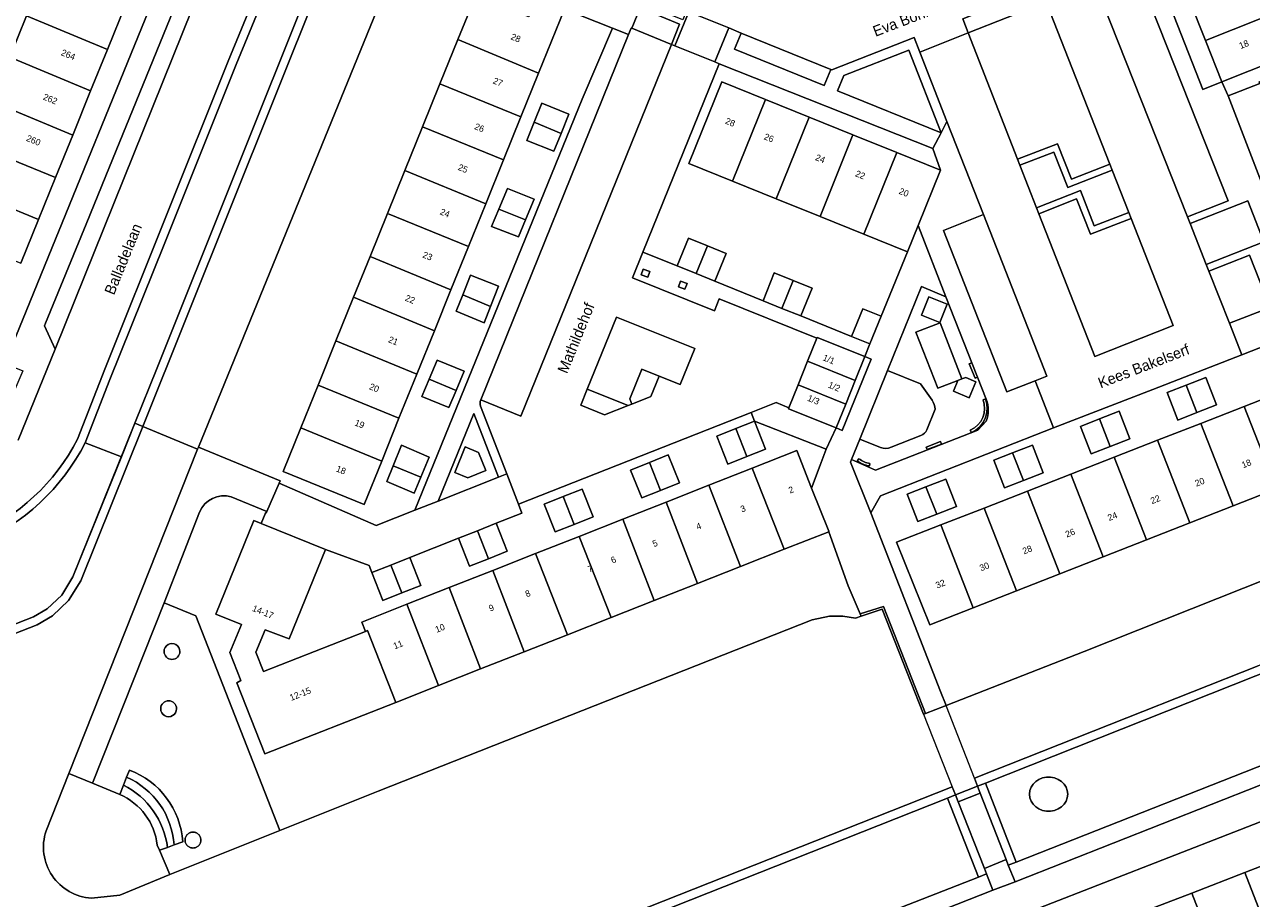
# Model space of a CAD drawing. Header units: metres. Extents: x 151448 to 154749, y 463108 to 465296.
# Tile 417 of 449: x 154410 to 154553, y 464713 to 464814. Entities that reach past the tile are written whole.
import ezdxf
from ezdxf.enums import TextEntityAlignment as Align

# ---------------------------------------------------------------- set-up
doc = ezdxf.new("R2010")
doc.units = ezdxf.units.M
for name, color, linetype, lineweight in [('B-PV-GK-BESCHOEIING-G', 253, 'Continuous', 9), ('B-PV-GR-BEPLANTING_CULTUUR_HEESTERS-GV', 253, 'Continuous', 9), ('B-PV-GR-GROENVOORZIENING-GV', 253, 'Continuous', 9), ('B-PV-GW-TALUD_KRUIN-G', 253, 'Continuous', 9), ('B-PV-IE-TERREINAFSCHEIDING_KUNSTMATIG_HEKWERK-G', 253, 'Continuous', 9), ('B-PV-IE-TERREINAFSCHEIDING_KUNSTMATIG_MUUR-G', 253, 'Continuous', 9), ('B-PV-IE-TERREINAFSCHEIDING_KUNSTMATIG_MUUR-GV', 253, 'Continuous', 9), ('B-PV-KW-KUNSTWERK_DEK-GV', 253, 'Continuous', 9), ('B-PV-OG-BEBOUWING-GV', 1, 'Continuous', 9), ('B-PV-OG-BEBOUWING-T18', 2, 'Continuous', 9), ('B-PV-OG-TERREIN_BEGROEID-GV', 253, 'Continuous', 9), ('B-PV-OG-TERREIN_ERF-GV', 253, 'Continuous', 9), ('B-PV-OG-TERREIN_OEVER-GV', 253, 'Continuous', 9), ('B-PV-OG-TERREIN_ONBEGROEID_ZAND-GV', 253, 'Continuous', 9), ('B-PV-OG-TOPOGRAFIE-T18', 2, 'Continuous', 9), ('B-PV-OG-WATER_SLOOT-GV', 253, 'Continuous', 9), ('B-PV-VH-GESLOTENVERHARDING_ASFALT-GV', 253, 'Continuous', 9), ('B-PV-VH-GESLOTENVERHARDING_KUNSTSTOF-GV', 253, 'Continuous', 9), ('B-PV-VH-OPENVERHARDING_BETONSTRAATSTEEN-GV', 253, 'Continuous', 9), ('B-PV-VH-OPENVERHARDING_TEGEL-GV', 253, 'Continuous', 9)]:
    doc.layers.add(name, color=color, linetype=linetype, lineweight=lineweight)
doc.styles.add('Drong', font='txt', dxfattribs={"height": 1.8})

msp = doc.modelspace()

# ---------------------------------------------------------------- linework, layer by layer
at = {"layer": 'B-PV-GK-BESCHOEIING-G', "flags": 128}
for points in [[(154429.813, 464765.146), (154453.636, 464823.549)], [(154329.672, 464719.007), (154380.801, 464739.127), (154382.385, 464740.079), (154384.883, 464739.581), (154389.381, 464738.284), (154391.566, 464738.199), (154393.997, 464738.882), (154410.605, 464745.363), (154412.199, 464746.299), (154413.899, 464747.898), (154415.195, 464750.03), (154425.024, 464774.421), (154442.976, 464819.313)], [(154604.906, 464769.95), (154601.498, 464768.558), (154533.057, 464741.354), (154516.961, 464735.04)], [(154414.709, 464727.098), (154429.71, 464764.918)], [(154520.628, 464725.629), (154608.375, 464760.44)], [(154514.347, 464734.015), (154509.521, 464746.287), (154507.064, 464745.444)], [(154507.064, 464745.444), (154506.394, 464745.214), (154504.934, 464745.453), (154503.386, 464745.453), (154501.36, 464745.036), (154450.784, 464725.05), (154440.85, 464721.084)], [(154412.054, 464720.42), (154414.709, 464727.098)], [(154430.828, 464690.141), (154449.265, 464697.349), (154518.059, 464724.611)], [(154440.85, 464721.084), (154426.466, 464715.34)], [(154426.466, 464715.34), (154420.641, 464712.927), (154417.335, 464712.57)]]:
    msp.add_lwpolyline(points, dxfattribs=at)
at = {"layer": 'B-PV-GK-BESCHOEIING-G'}
msp.add_lwpolyline([(154412.054, 464720.42, 0.4900621), (154417.335, 464712.57)], format="xyb", dxfattribs=at)
at = {"layer": 'B-PV-GR-BEPLANTING_CULTUUR_HEESTERS-GV', "flags": 128}
for points in [[(154480.319, 464814.003), (154484.953, 464812.123), (154485.905, 464814.493), (154481.303, 464816.369)], [(154493.098, 464813.449), (154492.305, 464811.561), (154502.746, 464807.325), (154503.528, 464809.21)], [(154516.388, 464801.823), (154512.625, 464811.44), (154505.051, 464808.499), (154504.319, 464806.693)], [(154536.325, 464797.466), (154531.172, 464795.455), (154529.539, 464799.571), (154525.562, 464798.039), (154527.503, 464793.08), (154532.633, 464795.079), (154534.224, 464790.955), (154538.262, 464792.519)], [(154545.424, 464791.221), (154547.302, 464786.461), (154554.022, 464789.121), (154552.14, 464793.878)], [(154505.268, 464770.19), (154504.15, 464767.406), (154504.862, 464767.121), (154508.226, 464775.438), (154507.492, 464775.732), (154506.375, 464772.948)], [(154483.541, 464773.447), (154481.52, 464774.274), (154480.09, 464770.786), (154480.34, 464770.177), (154482.565, 464771.055)], [(154475.141, 464771.931), (154474.38, 464770.061), (154477.143, 464768.915), (154479.9, 464770.003)], [(154520.628, 464725.629), (154520.941, 464724.824), (154523.964, 464717.066), (154524.225, 464716.423), (154525.146, 464716.786), (154521.557, 464725.998)], [(154521.691, 464715.398), (154521.436, 464716.054), (154518.372, 464723.817), (154518.059, 464724.611), (154517.129, 464724.243), (154520.763, 464715.035)]]:
    msp.add_lwpolyline(points, close=True, dxfattribs=at)
at = {"layer": 'B-PV-GR-GROENVOORZIENING-GV', "flags": 128}
for points in [[(154481.678, 464785.921), (154481.433, 464785.265), (154482.196, 464784.979), (154482.442, 464785.635)], [(154486.017, 464784.524), (154485.771, 464783.868), (154486.535, 464783.582), (154486.78, 464784.238)], [(154516.252, 464779.703), (154517.091, 464781.84), (154514.958, 464782.677), (154514.118, 464780.541)], [(154518.338, 464772.95), (154517.819, 464771.672), (154519.668, 464770.922), (154520.43, 464772.796), (154519.256, 464773.272), (154518.813, 464773.117)], [(154463.304, 464762.423), (154462.472, 464764.545), (154460.916, 464765.189), (154459.707, 464762.188), (154461.236, 464761.582)]]:
    msp.add_lwpolyline(points, close=True, dxfattribs=at)
at = {"layer": 'B-PV-GW-TALUD_KRUIN-G', "flags": 128}
msp.add_lwpolyline([(154518.372, 464723.817), (154520.941, 464724.824)], dxfattribs=at)
at = {"layer": 'B-PV-IE-TERREINAFSCHEIDING_KUNSTMATIG_HEKWERK-G', "flags": 128}
for points in [[(154510.154, 464774.107), (154514.104, 464783.881)], [(154514.104, 464783.881), (154516.958, 464782.696)], [(154516.958, 464782.696), (154521.644, 464770.751)], [(154506.917, 464766.097), (154510.154, 464774.107)], [(154521.63, 464768.178), (154520.67, 464767.16)], [(154505.957, 464763.722), (154506.917, 464766.097)], [(154520.67, 464767.16), (154508.723, 464762.469)], [(154508.723, 464762.469), (154505.957, 464763.722)]]:
    msp.add_lwpolyline(points, dxfattribs=at)
at = {"layer": 'B-PV-IE-TERREINAFSCHEIDING_KUNSTMATIG_HEKWERK-G'}
msp.add_lwpolyline([(154521.63, 464768.178, 0.1896626), (154521.644, 464770.751)], format="xyb", dxfattribs=at)
at = {"layer": 'B-PV-IE-TERREINAFSCHEIDING_KUNSTMATIG_MUUR-G', "flags": 128}
msp.add_lwpolyline([(154429.71, 464764.918), (154429.813, 464765.146)], dxfattribs=at)
at = {"layer": 'B-PV-IE-TERREINAFSCHEIDING_KUNSTMATIG_MUUR-GV', "flags": 128}
for points in [[(154519.955, 464774.978), (154519.676, 464774.867), (154520.341, 464773.196), (154520.62, 464773.307)], [(154516.425, 464765.525), (154516.316, 464765.805), (154514.646, 464765.154), (154514.754, 464764.874)], [(154514.347, 464734.015), (154514.57, 464734.103), (154509.67, 464746.585), (154506.949, 464745.719), (154507.064, 464745.444), (154509.521, 464746.287)]]:
    msp.add_lwpolyline(points, close=True, dxfattribs=at)
at = {"layer": 'B-PV-IE-TERREINAFSCHEIDING_KUNSTMATIG_MUUR-GV'}
for points in [[(154521.277, 464770.687, -0.402455), (154519.793, 464767.144)], [(154519.913, 464766.868, 0.4023018), (154521.557, 464770.795)], [(154506.615, 464763.568, 0.1262037), (154508.038, 464762.966)], [(154508.083, 464763.263, -0.1258245), (154506.797, 464763.807)]]:
    msp.add_lwpolyline(points, format="xyb", dxfattribs=at)
at = {"layer": 'B-PV-IE-TERREINAFSCHEIDING_KUNSTMATIG_MUUR-GV', "flags": 128}
for points in [[(154521.557, 464770.795), (154521.277, 464770.687)], [(154519.793, 464767.144), (154519.913, 464766.868)], [(154506.797, 464763.807), (154506.615, 464763.568)], [(154508.038, 464762.966), (154508.083, 464763.263)]]:
    msp.add_lwpolyline(points, dxfattribs=at)
at = {"layer": 'B-PV-KW-KUNSTWERK_DEK-GV', "flags": 128}
msp.add_lwpolyline([(154514.347, 464734.015), (154517.691, 464725.541), (154518.059, 464724.611), (154518.372, 464723.817), (154520.941, 464724.824), (154520.628, 464725.629), (154520.265, 464726.56), (154517, 464734.94), (154516.961, 464735.04), (154514.57, 464734.103)], close=True, dxfattribs=at)
at = {"layer": 'B-PV-OG-BEBOUWING-GV', "flags": 128}
for points in [[(154409.792, 464815.436), (154419.209, 464811.529), (154421.354, 464816.821), (154411.924, 464820.687)], [(154554.804, 464821.137), (154545.301, 464817.381), (154547.2, 464812.578), (154556.703, 464816.334)], [(154469.25, 464817.53), (154468.35, 464815.33), (154462.14, 464817.84), (154460.055, 464812.686), (154469.466, 464808.776), (154472.48, 464816.23)], [(154556.703, 464816.334), (154547.2, 464812.578), (154549.101, 464807.77), (154558.603, 464811.526)], [(154407.84, 464810.629), (154417.253, 464806.707), (154419.209, 464811.529), (154409.792, 464815.436)], [(154460.055, 464812.686), (154457.972, 464807.539), (154467.402, 464803.672), (154469.466, 464808.776)], [(154417.253, 464806.707), (154407.84, 464810.629), (154405.742, 464805.464), (154415.163, 464801.552)], [(154465.374, 464798.656), (154467.402, 464803.672), (154457.972, 464807.539), (154455.937, 464802.507)], [(154492.078, 464796.187), (154495.916, 464805.706), (154490.817, 464807.767), (154486.978, 464798.246)], [(154415.163, 464801.552), (154405.742, 464805.464), (154403.713, 464800.468), (154413.155, 464796.599)], [(154472.087, 464801.751), (154472.977, 464803.972), (154469.836, 464805.279), (154468.948, 464803.038)], [(154495.916, 464805.706), (154492.078, 464796.187), (154497.179, 464794.129), (154501.016, 464803.645)], [(154502.279, 464792.07), (154506.115, 464801.584), (154501.016, 464803.645), (154497.179, 464794.129)], [(154455.937, 464802.507), (154453.879, 464797.422), (154463.309, 464793.548), (154465.374, 464798.656)], [(154472.087, 464801.751), (154468.948, 464803.038), (154468.112, 464800.929), (154471.253, 464799.672)], [(154411.17, 464791.703), (154413.155, 464796.599), (154403.713, 464800.468), (154401.727, 464795.579)], [(154506.115, 464801.584), (154502.279, 464792.07), (154507.379, 464790.011), (154511.214, 464799.522)], [(154507.379, 464790.011), (154512.476, 464787.954), (154513.701, 464790.999), (154516.302, 464797.466), (154511.214, 464799.522)], [(154463.309, 464793.548), (154453.879, 464797.422), (154451.856, 464792.421), (154461.291, 464788.558)], [(154411.17, 464791.703), (154401.727, 464795.579), (154399.67, 464790.515), (154409.106, 464786.614)], [(154464.826, 464792.925), (154467.928, 464791.65), (154468.934, 464794.071), (154465.83, 464795.328)], [(154459.246, 464783.498), (154461.291, 464788.558), (154451.856, 464792.421), (154449.823, 464787.395)], [(154467.928, 464791.65), (154464.826, 464792.925), (154463.982, 464790.903), (154467.111, 464789.683)], [(154485.636, 464786.287), (154487.83, 464785.395), (154489.148, 464788.638), (154486.954, 464789.53)], [(154487.83, 464785.395), (154490.024, 464784.504), (154491.342, 464787.746), (154489.148, 464788.638)], [(154449.823, 464787.395), (154447.898, 464782.637), (154457.32, 464778.735), (154459.246, 464783.498)], [(154460.622, 464782.927), (154463.872, 464781.579), (154464.805, 464783.933), (154461.521, 464785.211)], [(154495.633, 464782.237), (154497.835, 464781.347), (154499.146, 464784.593), (154496.944, 464785.482)], [(154500.038, 464780.458), (154501.348, 464783.703), (154499.146, 464784.593), (154497.835, 464781.347)], [(154457.32, 464778.735), (154447.898, 464782.637), (154445.843, 464777.556), (154455.273, 464773.672)], [(154463.872, 464781.579), (154460.622, 464782.927), (154459.865, 464781.002), (154463.106, 464779.645)], [(154508.09, 464777.213), (154509.386, 464780.433), (154507.247, 464781.294), (154505.951, 464778.074)], [(154453.194, 464768.53), (154455.273, 464773.672), (154445.843, 464777.556), (154443.757, 464772.399)], [(154501.894, 464777.862), (154500.817, 464775.179), (154506.375, 464772.948), (154507.492, 464775.732), (154501.935, 464777.963)], [(154456.707, 464773.082), (154459.858, 464771.784), (154460.8, 464774.007), (154457.633, 464775.301)], [(154506.375, 464772.948), (154500.817, 464775.179), (154499.71, 464772.421), (154505.268, 464770.19)], [(154544.939, 464772.397), (154546.193, 464769.189), (154548.492, 464770.087), (154547.238, 464773.295)], [(154551.735, 464769.914), (154555.484, 464760.32), (154560.534, 464762.305), (154556.787, 464771.889), (154556.299, 464773.139), (154554.095, 464772.278), (154554.584, 464771.027)], [(154453.194, 464768.53), (154443.757, 464772.399), (154441.737, 464767.406), (154451.178, 464763.544)], [(154456.707, 464773.082), (154455.86, 464771.051), (154459.014, 464769.794), (154459.858, 464771.784)], [(154504.15, 464767.406), (154505.268, 464770.19), (154499.71, 464772.421), (154498.642, 464769.759), (154498.593, 464769.637)], [(154544.939, 464772.397), (154542.736, 464771.536), (154543.989, 464768.328), (154546.193, 464769.189)], [(154534.833, 464768.446), (154536.087, 464765.239), (154538.387, 464766.137), (154537.133, 464769.345)], [(154555.484, 464760.32), (154551.735, 464769.914), (154546.682, 464767.938), (154550.435, 464758.336)], [(154451.178, 464763.544), (154441.737, 464767.406), (154439.68, 464762.32), (154449.136, 464758.494)], [(154494.649, 464768.19), (154492.451, 464767.32), (154493.739, 464764.066), (154495.937, 464764.936)], [(154534.833, 464768.446), (154532.63, 464767.586), (154533.883, 464764.378), (154536.087, 464765.239)], [(154541.629, 464765.963), (154545.386, 464756.352), (154550.435, 464758.336), (154546.682, 464767.938)], [(154493.739, 464764.066), (154492.451, 464767.32), (154490.253, 464766.451), (154491.541, 464763.196)], [(154452.516, 464762.997), (154455.758, 464761.671), (154456.72, 464764.006), (154453.479, 464765.4)], [(154501.294, 464760.399), (154499.57, 464764.76), (154494.369, 464762.709), (154498.112, 464753.251), (154503.31, 464755.3), (154503.288, 464755.356)], [(154525.981, 464761.288), (154528.281, 464762.187), (154527.027, 464765.394), (154524.727, 464764.496)], [(154545.386, 464756.352), (154541.629, 464765.963), (154536.576, 464763.988), (154540.336, 464754.368)], [(154482.388, 464763.374), (154480.199, 464762.496), (154481.502, 464759.247), (154483.692, 464760.126)], [(154484.578, 464764.253), (154482.388, 464763.374), (154483.692, 464760.126), (154485.881, 464761.004)], [(154524.727, 464764.496), (154522.524, 464763.635), (154523.778, 464760.427), (154525.981, 464761.288)], [(154535.287, 464752.384), (154540.336, 464754.368), (154536.576, 464763.988), (154531.523, 464762.013)], [(154455.758, 464761.671), (154452.516, 464762.997), (154451.78, 464761.162), (154454.984, 464759.793)], [(154493.013, 464751.242), (154498.112, 464753.251), (154494.369, 464762.709), (154489.327, 464760.722)], [(154530.238, 464750.399), (154535.287, 464752.384), (154531.523, 464762.013), (154526.47, 464760.038)], [(154473.62, 464756.149), (154475.83, 464757.026), (154474.539, 464760.279), (154472.329, 464759.402)], [(154484.335, 464758.754), (154487.998, 464749.265), (154493.013, 464751.242), (154489.327, 464760.722)], [(154515.875, 464757.338), (154514.621, 464760.546), (154512.418, 464759.685), (154513.672, 464756.477)], [(154515.875, 464757.338), (154518.175, 464758.236), (154516.921, 464761.444), (154514.621, 464760.546)], [(154473.62, 464756.149), (154472.329, 464759.402), (154470.119, 464758.525), (154471.41, 464755.272)], [(154525.188, 464748.415), (154530.238, 464750.399), (154526.47, 464760.038), (154521.417, 464758.063)], [(154479.27, 464756.757), (154482.958, 464747.279), (154487.998, 464749.265), (154484.335, 464758.754)], [(154516.364, 464756.088), (154520.139, 464746.431), (154525.188, 464748.415), (154521.417, 464758.063)], [(154449.283, 464743.678), (154437.396, 464738.993), (154436.5, 464741.26), (154437.6, 464743.88), (154440.381, 464742.8), (154444.62, 464753.22), (154437.134, 464756.25), (154436.27, 464756.6), (154431.851, 464745.69), (154434.82, 464744.49), (154433.46, 464741.22), (154434.765, 464737.955), (154434.29, 464737.7), (154437.571, 464729.39), (154452.837, 464735.407), (154449.533, 464743.777)], [(154464.53, 464756.281), (154462.33, 464755.409), (154463.619, 464752.155), (154465.819, 464753.027)], [(154482.958, 464747.279), (154479.27, 464756.757), (154474.209, 464754.762), (154477.932, 464745.298)], [(154520.139, 464746.431), (154516.364, 464756.088), (154511.195, 464754.067), (154515.073, 464744.44)], [(154462.33, 464755.409), (154460.13, 464754.538), (154461.418, 464751.284), (154463.619, 464752.155)], [(154477.932, 464745.298), (154474.209, 464754.762), (154469.101, 464752.748), (154472.839, 464743.29)], [(154454.443, 464752.288), (154452.243, 464751.416), (154453.532, 464748.162), (154455.732, 464749.034)], [(154472.839, 464743.29), (154469.101, 464752.748), (154464.125, 464750.786), (154467.789, 464741.3)], [(154450.043, 464750.545), (154451.331, 464747.291), (154453.532, 464748.162), (154452.243, 464751.416)], [(154459.047, 464748.784), (154462.711, 464739.298), (154467.789, 464741.3), (154464.125, 464750.786)], [(154457.812, 464737.368), (154462.711, 464739.298), (154459.047, 464748.784), (154454.108, 464746.837)], [(154457.812, 464737.368), (154454.108, 464746.837), (154448.855, 464744.766), (154449.283, 464743.678), (154449.533, 464743.777), (154452.837, 464735.407)], [(154561.107, 464709.954), (154557.997, 464717.967), (154551.791, 464715.569), (154554.912, 464707.561)], [(154545.599, 464713.177), (154548.723, 464705.17), (154554.912, 464707.561), (154551.791, 464715.569)], [(154548.723, 464705.17), (154545.599, 464713.177), (154539.717, 464710.904), (154542.815, 464702.887)]]:
    msp.add_lwpolyline(points, close=True, dxfattribs=at)
at = {"layer": 'B-PV-OG-TERREIN_BEGROEID-GV', "flags": 128}
for points in [[(154416.627, 464765.67), (154419.501, 464773.035), (154425.836, 464788.8), (154434.221, 464809.79), (154438.871, 464821.134), (154437.957, 464821.539), (154437.669, 464820.836), (154433.294, 464810.165), (154418.9, 464774.246), (154415.714, 464766.082)], [(154427.998, 464719.152), (154426.991, 464718.784), (154426.21, 464718.498), (154425.277, 464718.157), (154426.466, 464715.34), (154439.315, 464720.471), (154429.514, 464745.499), (154425.831, 464747.014), (154417.468, 464725.965), (154420.641, 464724.662), (154421.081, 464725.766), (154421.448, 464726.687), (154421.777, 464727.511)], [(154521.691, 464715.398), (154520.763, 464715.035), (154482.923, 464700.238), (154430.273, 464679.3), (154408.608, 464700.119), (154392.04, 464716.133), (154391.888, 464716.074)], [(154382.665, 464715.31), (154366.164, 464708.727), (154332.347, 464695.337), (154333.519, 464692.405), (154339.571, 464694.817), (154391.898, 464715.667), (154398.302, 464709.591), (154429.905, 464679.153), (154431.454, 464677.661), (154445.213, 464683.079), (154500.139, 464704.706), (154522.419, 464713.523), (154521.691, 464715.398)]]:
    msp.add_lwpolyline(points, dxfattribs=at)
at = {"layer": 'B-PV-OG-TERREIN_BEGROEID-GV'}
for points in [[(154415.714, 464766.082, -0.1732428), (154403.605, 464754.796)], [(154404.001, 464753.878, 0.1738049), (154416.627, 464765.67)], [(154425.81, 464741.341, -1.0010823), (154427.658, 464741.341)], [(154427.658, 464741.341, 1.0010823), (154425.81, 464741.341)], [(154427.658, 464741.341, -1), (154425.81, 464741.341)], [(154425.81, 464741.341, 1), (154427.658, 464741.341)], [(154425.419, 464734.661, -0.9994593), (154427.268, 464734.661)], [(154427.268, 464734.661, 0.9994593), (154425.419, 464734.661)], [(154427.268, 464734.661, -1.000541), (154425.419, 464734.661)], [(154425.419, 464734.661, 1.000541), (154427.268, 464734.661)], [(154421.777, 464727.511, -0.2917715), (154427.998, 464719.152)]]:
    msp.add_lwpolyline(points, format="xyb", dxfattribs=at)
at = {"layer": 'B-PV-OG-TERREIN_BEGROEID-GV', "flags": 128}
for points in [[(154524.225, 464716.423), (154525.007, 464714.496), (154570.701, 464732.526), (154602.532, 464744.981), (154616.65, 464750.6), (154622.73, 464753.07), (154621.89, 464755.172), (154559.829, 464730.471), (154525.146, 464716.786)], [(154429.777, 464718.639), (154429.713, 464718.59), (154429.645, 464718.547), (154429.573, 464718.51), (154429.499, 464718.479), (154429.422, 464718.454), (154429.343, 464718.437), (154429.264, 464718.427), (154429.183, 464718.423), (154429.102, 464718.427), (154429.023, 464718.437), (154428.944, 464718.454), (154428.867, 464718.479), (154428.793, 464718.51), (154428.721, 464718.547), (154428.653, 464718.59), (154428.589, 464718.639), (154428.53, 464718.694), (154428.475, 464718.753), (154428.426, 464718.817), (154428.383, 464718.885), (154428.346, 464718.957), (154428.315, 464719.031), (154428.29, 464719.108), (154428.263, 464719.428), (154428.273, 464719.507), (154428.29, 464719.586), (154428.315, 464719.663), (154428.346, 464719.737), (154428.383, 464719.809), (154428.426, 464719.877), (154428.475, 464719.941), (154428.53, 464720), (154428.589, 464720.055), (154428.653, 464720.104), (154428.721, 464720.147), (154428.793, 464720.184), (154428.867, 464720.215), (154428.944, 464720.24), (154429.023, 464720.257), (154429.102, 464720.267), (154429.183, 464720.271), (154429.264, 464720.267), (154429.343, 464720.257), (154429.422, 464720.24), (154429.499, 464720.215), (154429.573, 464720.184), (154429.645, 464720.147), (154429.713, 464720.104), (154429.777, 464720.055), (154429.836, 464720), (154429.891, 464719.941), (154429.94, 464719.877), (154429.983, 464719.809), (154430.02, 464719.737), (154430.051, 464719.663), (154430.076, 464719.586), (154430.093, 464719.507), (154430.103, 464719.428), (154430.107, 464719.347), (154430.103, 464719.266), (154430.093, 464719.187), (154430.076, 464719.108), (154430.051, 464719.031), (154430.02, 464718.957), (154429.983, 464718.885), (154429.94, 464718.817), (154429.891, 464718.753), (154429.836, 464718.694)], [(154429.777, 464720.055), (154429.713, 464720.104), (154429.645, 464720.147), (154429.573, 464720.184), (154429.499, 464720.215), (154429.422, 464720.24), (154429.343, 464720.257), (154429.264, 464720.267), (154429.183, 464720.271), (154429.102, 464720.267), (154429.023, 464720.257), (154428.944, 464720.24), (154428.867, 464720.215), (154428.793, 464720.184), (154428.721, 464720.147), (154428.653, 464720.104), (154428.589, 464720.055), (154428.53, 464720), (154428.475, 464719.941), (154428.426, 464719.877), (154428.383, 464719.809), (154428.346, 464719.737), (154428.315, 464719.663), (154428.29, 464719.586), (154428.273, 464719.507), (154428.263, 464719.428), (154428.29, 464719.108), (154428.315, 464719.031), (154428.346, 464718.957), (154428.383, 464718.885), (154428.426, 464718.817), (154428.475, 464718.753), (154428.53, 464718.694), (154428.589, 464718.639), (154428.653, 464718.59), (154428.721, 464718.547), (154428.793, 464718.51), (154428.867, 464718.479), (154428.944, 464718.454), (154429.023, 464718.437), (154429.102, 464718.427), (154429.183, 464718.423), (154429.264, 464718.427), (154429.343, 464718.437), (154429.422, 464718.454), (154429.499, 464718.479), (154429.573, 464718.51), (154429.645, 464718.547), (154429.713, 464718.59), (154429.777, 464718.639), (154429.836, 464718.694), (154429.891, 464718.753), (154429.94, 464718.817), (154429.983, 464718.885), (154430.02, 464718.957), (154430.051, 464719.031), (154430.076, 464719.108), (154430.093, 464719.187), (154430.103, 464719.266), (154430.107, 464719.347), (154430.103, 464719.428), (154430.093, 464719.507), (154430.076, 464719.586), (154430.051, 464719.663), (154430.02, 464719.737), (154429.983, 464719.809), (154429.94, 464719.877), (154429.891, 464719.941), (154429.836, 464720)]]:
    msp.add_lwpolyline(points, close=True, dxfattribs=at)
at = {"layer": 'B-PV-OG-TERREIN_ERF-GV', "flags": 128}
for points in [[(154535.809, 464841.397), (154533.91, 464846.2), (154531.838, 464845.267), (154540.997, 464821.936), (154546.914, 464806.864), (154549.101, 464807.77), (154547.2, 464812.578), (154545.301, 464817.381), (154543.403, 464822.184), (154541.504, 464826.987), (154539.606, 464831.79), (154537.707, 464836.594)], [(154495.916, 464805.706), (154501.016, 464803.645), (154506.115, 464801.584), (154511.214, 464799.522), (154516.302, 464797.466), (154515.421, 464799.974), (154490.517, 464809.866), (154481.631, 464787.914), (154485.636, 464786.287), (154486.954, 464789.53), (154489.148, 464788.638), (154491.342, 464787.746), (154490.024, 464784.504), (154495.633, 464782.237), (154496.944, 464785.482), (154499.146, 464784.593), (154501.348, 464783.703), (154500.038, 464780.458), (154505.951, 464778.074), (154507.247, 464781.294), (154509.386, 464780.433), (154512.476, 464787.954), (154507.379, 464790.011), (154502.279, 464792.07), (154497.179, 464794.129), (154492.078, 464796.187), (154486.978, 464798.246), (154490.817, 464807.767)], [(154468.948, 464803.038), (154469.836, 464805.279), (154472.977, 464803.972), (154472.087, 464801.751), (154471.253, 464799.672), (154468.112, 464800.929)], [(154464.826, 464792.925), (154465.83, 464795.328), (154468.934, 464794.071), (154467.928, 464791.65), (154467.111, 464789.683), (154463.982, 464790.903)], [(154463.872, 464781.579), (154463.106, 464779.645), (154459.865, 464781.002), (154460.622, 464782.927), (154461.521, 464785.211), (154464.805, 464783.933)], [(154456.707, 464773.082), (154457.633, 464775.301), (154460.8, 464774.007), (154459.858, 464771.784), (154459.014, 464769.794), (154455.86, 464771.051)], [(154546.193, 464769.189), (154543.989, 464768.328), (154542.736, 464771.536), (154544.939, 464772.397), (154547.238, 464773.295), (154548.492, 464770.087)], [(154436.5, 464741.26), (154437.396, 464738.993), (154449.283, 464743.678), (154448.855, 464744.766), (154454.108, 464746.837), (154459.047, 464748.784), (154464.125, 464750.786), (154469.101, 464752.748), (154474.209, 464754.762), (154479.27, 464756.757), (154484.335, 464758.754), (154489.327, 464760.722), (154494.369, 464762.709), (154499.57, 464764.76), (154501.294, 464760.399), (154502.293, 464763.062), (154502.989, 464764.925), (154494.649, 464768.19), (154494.256, 464769.184), (154467.113, 464758.524), (154467.522, 464757.466), (154464.53, 464756.281), (154465.819, 464753.027), (154463.619, 464752.155), (154461.418, 464751.284), (154460.13, 464754.538), (154454.443, 464752.288), (154455.732, 464749.034), (154453.532, 464748.162), (154451.331, 464747.291), (154450.043, 464750.545), (154449.723, 464751.355), (154444.62, 464753.22), (154440.381, 464742.8), (154437.6, 464743.88)], [(154536.087, 464765.239), (154533.883, 464764.378), (154532.63, 464767.586), (154534.833, 464768.446), (154537.133, 464769.345), (154538.387, 464766.137)], [(154494.649, 464768.19), (154495.937, 464764.936), (154493.739, 464764.066), (154491.541, 464763.196), (154490.253, 464766.451), (154492.451, 464767.32)], [(154452.516, 464762.997), (154453.479, 464765.4), (154456.72, 464764.006), (154455.758, 464761.671), (154454.984, 464759.793), (154451.78, 464761.162)], [(154524.727, 464764.496), (154527.027, 464765.394), (154528.281, 464762.187), (154525.981, 464761.288), (154523.778, 464760.427), (154522.524, 464763.635)], [(154483.692, 464760.126), (154481.502, 464759.247), (154480.199, 464762.496), (154482.388, 464763.374), (154484.578, 464764.253), (154485.881, 464761.004)], [(154474.539, 464760.279), (154475.83, 464757.026), (154473.62, 464756.149), (154471.41, 464755.272), (154470.119, 464758.525), (154472.329, 464759.402)], [(154514.621, 464760.546), (154516.921, 464761.444), (154518.175, 464758.236), (154515.875, 464757.338), (154513.672, 464756.477), (154512.418, 464759.685)], [(154527.781, 464711.405), (154536.008, 464690.424), (154581.473, 464708.223), (154573.233, 464729.13)], [(154566.879, 464712.184), (154561.107, 464709.954), (154554.912, 464707.561), (154548.723, 464705.17), (154542.815, 464702.887), (154536.391, 464700.405), (154533.294, 464708.423), (154539.717, 464710.904), (154545.599, 464713.177), (154551.791, 464715.569), (154557.997, 464717.967), (154563.767, 464720.196), (154570.191, 464722.678), (154573.289, 464714.661)]]:
    msp.add_lwpolyline(points, close=True, dxfattribs=at)
for points in [[(154407.257, 464774.901), (154428.659, 464827.511), (154408.447, 464835.699)], [(154407.84, 464810.629), (154409.792, 464815.436), (154411.924, 464820.687), (154413.986, 464825.764), (154416.107, 464830.985), (154423.172, 464828.115), (154425.541, 464827.146), (154423.398, 464821.861), (154421.354, 464816.821), (154419.209, 464811.529), (154417.253, 464806.707), (154415.163, 464801.552), (154413.155, 464796.599), (154411.17, 464791.703), (154409.106, 464786.614)], [(154453.636, 464823.549), (154429.813, 464765.146), (154439.358, 464761.245), (154439.221, 464760.948), (154450.55, 464756.025), (154455.055, 464757.799), (154474.564, 464805.741), (154478.074, 464814.031), (154472.48, 464816.23), (154469.466, 464808.776), (154467.402, 464803.672), (154465.374, 464798.656), (154463.309, 464793.548), (154461.291, 464788.558), (154459.246, 464783.498), (154457.32, 464778.735), (154455.273, 464773.672), (154453.194, 464768.53), (154451.178, 464763.544), (154449.136, 464758.494), (154439.68, 464762.32), (154441.737, 464767.406), (154443.757, 464772.399), (154445.843, 464777.556), (154447.898, 464782.637), (154449.823, 464787.395), (154451.856, 464792.421), (154453.879, 464797.422), (154455.937, 464802.507), (154457.972, 464807.539), (154460.055, 464812.686), (154462.14, 464817.84)], [(154553.524, 464807.574), (154549.865, 464806.113), (154554.111, 464795.029)], [(154560.452, 464779.454), (154551.45, 464775.917), (154541.07, 464771.895), (154529.497, 464767.409), (154509.316, 464759.499), (154508.212, 464757.512), (154516.328, 464736.666), (154516.961, 464735.04), (154533.057, 464741.354), (154601.498, 464768.558)], [(154555.484, 464760.32), (154550.435, 464758.336), (154545.386, 464756.352), (154540.336, 464754.368), (154535.287, 464752.384), (154530.238, 464750.399), (154525.188, 464748.415), (154520.139, 464746.431), (154515.073, 464744.44), (154511.195, 464754.067), (154516.364, 464756.088), (154521.417, 464758.063), (154526.47, 464760.038), (154531.523, 464762.013), (154536.576, 464763.988), (154541.629, 464765.963), (154546.682, 464767.938), (154551.735, 464769.914), (154554.584, 464771.027)], [(154498.112, 464753.251), (154493.013, 464751.242), (154487.998, 464749.265), (154482.958, 464747.279), (154477.932, 464745.298), (154472.839, 464743.29), (154467.789, 464741.3), (154462.711, 464739.298), (154457.812, 464737.368), (154452.837, 464735.407), (154437.571, 464729.39), (154434.29, 464737.7), (154434.765, 464737.955), (154433.46, 464741.22), (154434.82, 464744.49), (154431.851, 464745.69), (154436.27, 464756.6), (154437.134, 464756.25), (154437.609, 464757.401), (154437.773, 464757.668), (154433.647, 464759.361)], [(154429.952, 464757.594), (154425.831, 464747.014), (154429.514, 464745.499), (154439.315, 464720.471), (154450.784, 464725.05), (154501.36, 464745.036), (154503.386, 464745.453), (154504.934, 464745.453), (154506.394, 464745.214), (154507.064, 464745.444), (154506.949, 464745.719), (154505.567, 464749.007), (154503.31, 464755.3), (154498.112, 464753.251)]]:
    msp.add_lwpolyline(points, dxfattribs=at)
at = {"layer": 'B-PV-OG-TERREIN_ERF-GV'}
msp.add_lwpolyline([(154433.647, 464759.361, 0.3792687), (154429.952, 464757.594)], format="xyb", dxfattribs=at)
at = {"layer": 'B-PV-OG-TERREIN_OEVER-GV', "flags": 128}
for points in [[(154416.627, 464765.67), (154420.832, 464764.019), (154422.421, 464767.963), (154425.024, 464774.421), (154442.976, 464819.313), (154438.871, 464821.134), (154434.221, 464809.79), (154425.836, 464788.8), (154419.501, 464773.035)], [(154608.375, 464760.44), (154613.798, 464762.589), (154613.434, 464763.525), (154553.348, 464739.657), (154538.047, 464733.62), (154520.265, 464726.56), (154520.628, 464725.629), (154521.557, 464725.998)], [(154525.146, 464716.786), (154559.829, 464730.471), (154621.89, 464755.172), (154618.338, 464764.055), (154618.213, 464764.004), (154614.278, 464762.399), (154608.508, 464760.045), (154608.375, 464760.44), (154521.557, 464725.998)], [(154526.724, 464725.119), (154526.675, 464724.705), (154526.724, 464724.291), (154526.868, 464723.896), (154527.102, 464723.536), (154527.415, 464723.227), (154527.794, 464722.982), (154528.221, 464722.813), (154528.679, 464722.727), (154529.147, 464722.727), (154529.605, 464722.813), (154530.032, 464722.982), (154530.411, 464723.227), (154530.724, 464723.536), (154530.958, 464723.896), (154531.102, 464724.291), (154531.151, 464724.705), (154531.102, 464725.119), (154530.958, 464725.514), (154530.724, 464725.874), (154530.411, 464726.183), (154530.032, 464726.428), (154529.605, 464726.597), (154529.147, 464726.683), (154528.679, 464726.683), (154528.221, 464726.597), (154527.794, 464726.428), (154527.415, 464726.183), (154527.102, 464725.874), (154526.868, 464725.514)], [(154526.724, 464725.119), (154526.868, 464725.514), (154527.102, 464725.874), (154527.415, 464726.183), (154527.794, 464726.428), (154528.221, 464726.597), (154528.679, 464726.683), (154529.147, 464726.683), (154529.605, 464726.597), (154530.032, 464726.428), (154530.411, 464726.183), (154530.724, 464725.874), (154530.958, 464725.514), (154531.102, 464725.119), (154531.151, 464724.705), (154531.102, 464724.291), (154530.958, 464723.896), (154530.724, 464723.536), (154530.411, 464723.227), (154530.032, 464722.982), (154529.605, 464722.813), (154529.147, 464722.727), (154528.679, 464722.727), (154528.221, 464722.813), (154527.794, 464722.982), (154527.415, 464723.227), (154527.102, 464723.536), (154526.868, 464723.896), (154526.724, 464724.291), (154526.675, 464724.705)]]:
    msp.add_lwpolyline(points, close=True, dxfattribs=at)
at = {"layer": 'B-PV-OG-TERREIN_OEVER-GV'}
msp.add_lwpolyline([(154416.627, 464765.67, -0.1738049), (154404.001, 464753.878)], format="xyb", dxfattribs=at)
at = {"layer": 'B-PV-OG-TERREIN_OEVER-GV', "flags": 128}
for points in [[(154420.832, 464764.019), (154416.627, 464765.67)], [(154404.001, 464753.878), (154386.067, 464746.922), (154374.821, 464742.433), (154321.978, 464721.339), (154323.729, 464716.926), (154329.493, 464719.198), (154329.672, 464719.007), (154380.801, 464739.127), (154382.385, 464740.079), (154384.883, 464739.581), (154389.381, 464738.284), (154391.566, 464738.199), (154393.997, 464738.882), (154410.605, 464745.363), (154412.199, 464746.299), (154413.899, 464747.898), (154415.195, 464750.03), (154420.832, 464764.019)], [(154520.763, 464715.035), (154517.129, 464724.243), (154449.265, 464697.349), (154439.477, 464693.522), (154430.828, 464690.141)], [(154391.888, 464716.074), (154392.04, 464716.133), (154408.608, 464700.119), (154430.273, 464679.3), (154482.923, 464700.238), (154520.763, 464715.035)]]:
    msp.add_lwpolyline(points, dxfattribs=at)
at = {"layer": 'B-PV-OG-TERREIN_ONBEGROEID_ZAND-GV', "flags": 128}
msp.add_lwpolyline([(154520.941, 464724.824), (154520.628, 464725.629), (154518.059, 464724.611), (154518.372, 464723.817)], close=True, dxfattribs=at)
at = {"layer": 'B-PV-OG-WATER_SLOOT-GV', "flags": 128}
for points in [[(154429.71, 464764.918), (154429.813, 464765.146), (154453.636, 464823.549), (154447.634, 464825.999), (154446.789, 464825.469), (154446.157, 464825.073), (154444.922, 464824.298), (154442.976, 464819.313), (154443.855, 464818.817), (154423.345, 464767.577)], [(154442.976, 464819.313), (154425.024, 464774.421), (154422.421, 464767.963), (154423.345, 464767.577), (154443.855, 464818.817)], [(154517.129, 464724.243), (154518.059, 464724.611), (154517.691, 464725.541), (154438.034, 464694.032), (154439.477, 464693.522), (154449.265, 464697.349)]]:
    msp.add_lwpolyline(points, close=True, dxfattribs=at)
for points in [[(154412.054, 464720.42), (154414.709, 464727.098), (154429.71, 464764.918), (154423.345, 464767.577), (154416.093, 464749.582), (154414.684, 464747.264), (154412.802, 464745.494), (154411.037, 464744.458), (154394.319, 464737.934), (154391.686, 464737.194), (154389.219, 464737.29), (154384.649, 464738.607), (154382.568, 464739.022), (154381.242, 464738.226), (154324.459, 464715.979), (154325.617, 464713.073), (154326.247, 464711.494), (154327.405, 464708.588), (154378.348, 464728.571)], [(154394.319, 464737.934), (154411.037, 464744.458), (154412.802, 464745.494), (154414.684, 464747.264), (154416.093, 464749.582), (154423.345, 464767.577), (154422.421, 464767.963), (154420.832, 464764.019), (154415.195, 464750.03), (154413.899, 464747.898), (154412.199, 464746.299), (154410.605, 464745.363), (154393.997, 464738.882)], [(154601.498, 464768.558), (154533.057, 464741.354), (154516.961, 464735.04), (154514.57, 464734.103), (154514.347, 464734.015), (154509.521, 464746.287), (154507.064, 464745.444), (154506.394, 464745.214), (154504.934, 464745.453), (154503.386, 464745.453), (154501.36, 464745.036), (154450.784, 464725.05), (154439.315, 464720.471), (154426.466, 464715.34), (154420.641, 464712.927), (154417.335, 464712.57)], [(154518.059, 464724.611), (154520.628, 464725.629), (154520.265, 464726.56), (154538.047, 464733.62), (154553.348, 464739.657)], [(154387.814, 464726.438), (154398.541, 464716.275), (154412.581, 464703.027), (154438.034, 464694.032), (154517.691, 464725.541), (154518.059, 464724.611)]]:
    msp.add_lwpolyline(points, dxfattribs=at)
at = {"layer": 'B-PV-OG-WATER_SLOOT-GV'}
msp.add_lwpolyline([(154417.335, 464712.57, -0.4900621), (154412.054, 464720.42)], format="xyb", dxfattribs=at)
at = {"layer": 'B-PV-VH-GESLOTENVERHARDING_ASFALT-GV', "flags": 128}
msp.add_lwpolyline([(154415.714, 464766.082), (154418.9, 464774.246), (154433.294, 464810.165), (154437.669, 464820.836), (154437.957, 464821.539), (154438.071, 464821.817), (154438.29, 464822.4), (154432.519, 464824.788), (154413.119, 464776.574), (154408.806, 464765.982)], dxfattribs=at)
at = {"layer": 'B-PV-VH-GESLOTENVERHARDING_ASFALT-GV'}
msp.add_lwpolyline([(154403.605, 464754.796, 0.1732428), (154415.714, 464766.082)], format="xyb", dxfattribs=at)
at = {"layer": 'B-PV-VH-GESLOTENVERHARDING_ASFALT-GV', "flags": 128}
msp.add_lwpolyline([(154517.691, 464725.541), (154518.059, 464724.611), (154518.372, 464723.817), (154520.941, 464724.824), (154520.628, 464725.629), (154520.265, 464726.56), (154517, 464734.94), (154516.961, 464735.04), (154514.57, 464734.103), (154514.347, 464734.015)], close=True, dxfattribs=at)
at = {"layer": 'B-PV-VH-GESLOTENVERHARDING_KUNSTSTOF-GV', "flags": 128}
msp.add_lwpolyline([(154518.338, 464772.95), (154518.813, 464773.117), (154516.262, 464779.665), (154513.437, 464778.583), (154515.992, 464772.025)], close=True, dxfattribs=at)
for points in [[(154510.154, 464774.107), (154506.917, 464766.097), (154509.322, 464765.115)], [(154515.328, 464770.649), (154514, 464772.55), (154510.154, 464774.107)], [(154514.721, 464767.18), (154515.696, 464769.573)], [(154510.582, 464765.142), (154514.032, 464766.507)]]:
    msp.add_lwpolyline(points, dxfattribs=at)
at = {"layer": 'B-PV-VH-GESLOTENVERHARDING_KUNSTSTOF-GV'}
for points in [[(154515.696, 464769.573, 0.0984411), (154515.328, 464770.649)], [(154514.032, 464766.507, 0.1953087), (154514.721, 464767.18)], [(154509.322, 464765.115, 0.176971), (154510.582, 464765.142)]]:
    msp.add_lwpolyline(points, format="xyb", dxfattribs=at)
at = {"layer": 'B-PV-VH-OPENVERHARDING_BETONSTRAATSTEEN-GV', "flags": 128}
for points in [[(154448.278, 464831.632), (154486.717, 464816.038), (154486.966, 464815.936), (154491.639, 464814.04), (154493.098, 464813.449), (154503.528, 464809.21), (154503.666, 464809.154), (154513.244, 464812.925), (154513.909, 464811.223), (154519.559, 464813.458), (154518.913, 464815.117), (154528.004, 464818.708), (154528.653, 464817.055), (154534.31, 464819.288), (154533.656, 464820.961), (154537.527, 464822.447), (154529.329, 464843.195)], [(154528.653, 464817.055), (154536.047, 464798.174), (154536.325, 464797.466), (154538.262, 464792.519), (154538.532, 464791.829), (154543.427, 464779.336), (154534.302, 464775.726), (154527.778, 464792.377), (154527.503, 464793.08), (154525.562, 464798.039), (154525.292, 464798.727), (154519.559, 464813.458), (154513.909, 464811.223), (154517.073, 464803.133), (154521.32, 464792.274), (154528.711, 464773.446), (154527.351, 464772.91), (154529.497, 464767.409), (154541.07, 464771.895), (154551.45, 464775.917), (154549.995, 464779.606), (154547.612, 464785.675), (154547.302, 464786.461), (154545.424, 464791.221), (154545.111, 464792.014), (154534.31, 464819.288)], [(154462.7, 464769.951), (154465.749, 464762.056), (154467.113, 464758.524), (154494.256, 464769.184), (154497.173, 464770.37), (154498.642, 464769.759), (154499.71, 464772.421), (154500.817, 464775.179), (154501.894, 464777.862), (154490.502, 464782.451), (154489.983, 464781.055), (154480.415, 464784.908), (154481.631, 464787.914), (154490.517, 464809.866), (154490.001, 464810.075), (154485.354, 464811.96), (154484.953, 464812.123)], [(154484.953, 464812.123), (154467.383, 464768.782), (154462.721, 464770.669)], [(154521.644, 464770.751), (154516.958, 464782.696), (154514.104, 464783.881), (154510.154, 464774.107), (154514, 464772.55), (154515.328, 464770.649)], [(154521.277, 464770.687), (154521.557, 464770.795)], [(154515.696, 464769.573), (154514.721, 464767.18)], [(154506.917, 464766.097), (154505.957, 464763.722), (154508.723, 464762.469), (154520.67, 464767.16), (154521.63, 464768.178)], [(154509.322, 464765.115), (154506.917, 464766.097)], [(154514.032, 464766.507), (154510.582, 464765.142)], [(154519.913, 464766.868), (154519.793, 464767.144)], [(154429.813, 464765.146), (154429.71, 464764.918), (154414.709, 464727.098), (154417.468, 464725.965), (154425.831, 464747.014), (154429.952, 464757.594)], [(154433.647, 464759.361), (154437.773, 464757.668), (154439.221, 464760.948), (154439.358, 464761.245), (154429.813, 464765.146)], [(154506.615, 464763.568), (154506.797, 464763.807)], [(154508.083, 464763.263), (154508.038, 464762.966)], [(154421.777, 464727.511), (154421.448, 464726.687)], [(154420.641, 464724.662), (154417.468, 464725.965), (154414.709, 464727.098), (154412.054, 464720.42)], [(154421.448, 464726.687), (154421.081, 464725.766)], [(154421.081, 464725.766), (154420.641, 464724.662)], [(154426.21, 464718.498), (154426.991, 464718.784)], [(154426.991, 464718.784), (154427.998, 464719.152)], [(154417.335, 464712.57), (154420.641, 464712.927), (154426.466, 464715.34), (154425.277, 464718.157), (154425.02, 464718.765)], [(154425.02, 464718.765), (154425.277, 464718.157), (154426.21, 464718.498)]]:
    msp.add_lwpolyline(points, dxfattribs=at)
for points in [[(154432.976, 464825.921), (154432.744, 464825.829), (154430.471, 464824.941), (154419.013, 464796.808), (154416.717, 464791.169), (154412.008, 464779.607), (154411.885, 464779.305), (154413.119, 464776.574), (154432.519, 464824.788)], [(154534.31, 464819.288), (154545.111, 464792.014), (154549.854, 464793.87), (154539.04, 464821.161)], [(154519.559, 464813.458), (154525.292, 464798.727), (154529.972, 464800.532), (154531.581, 464796.42), (154536.047, 464798.174), (154528.653, 464817.055)], [(154462.721, 464770.669), (154467.383, 464768.782), (154484.953, 464812.123), (154480.319, 464814.003), (154480.264, 464814.025), (154479.966, 464813.289)], [(154527.778, 464792.377), (154534.302, 464775.726), (154543.427, 464779.336), (154538.532, 464791.829), (154533.806, 464789.984), (154532.19, 464794.122)], [(154527.351, 464772.91), (154528.711, 464773.446), (154521.32, 464792.274), (154516.672, 464790.435), (154524.037, 464771.606)], [(154549.995, 464779.606), (154554.734, 464781.461), (154552.318, 464787.536), (154547.612, 464785.675)], [(154516.252, 464779.703), (154514.118, 464780.541), (154514.958, 464782.677), (154517.091, 464781.84)], [(154480.34, 464770.177), (154479.9, 464770.003), (154477.143, 464768.915), (154474.38, 464770.061), (154475.141, 464771.931), (154478.55, 464780.318), (154487.684, 464776.66), (154485.985, 464772.478), (154483.541, 464773.447), (154482.565, 464771.055)], [(154479.9, 464770.003), (154480.34, 464770.177), (154480.09, 464770.786), (154481.52, 464774.274), (154483.541, 464773.447), (154485.985, 464772.478), (154487.684, 464776.66), (154478.55, 464780.318), (154475.141, 464771.931)], [(154519.256, 464773.272), (154520.43, 464772.796), (154519.668, 464770.922), (154517.819, 464771.672), (154518.338, 464772.95), (154515.992, 464772.025), (154513.437, 464778.583), (154516.262, 464779.665), (154518.813, 464773.117)], [(154519.955, 464774.978), (154520.62, 464773.307), (154520.341, 464773.196), (154519.676, 464774.867)], [(154457.752, 464758.862), (154464.795, 464761.675), (154461.922, 464769.087)], [(154463.304, 464762.423), (154461.236, 464761.582), (154459.707, 464762.188), (154460.916, 464765.189), (154462.472, 464764.545)], [(154516.425, 464765.525), (154514.754, 464764.874), (154514.646, 464765.154), (154516.316, 464765.805)], [(154437.134, 464756.25), (154444.62, 464753.22), (154449.723, 464751.355), (154450.043, 464750.545), (154452.243, 464751.416), (154454.443, 464752.288), (154460.13, 464754.538), (154462.33, 464755.409), (154464.53, 464756.281), (154467.522, 464757.466), (154467.113, 464758.524), (154465.749, 464762.056), (154464.795, 464761.675), (154457.752, 464758.862), (154455.055, 464757.799), (154450.55, 464756.025), (154439.221, 464760.948), (154437.773, 464757.668), (154437.609, 464757.401)]]:
    msp.add_lwpolyline(points, close=True, dxfattribs=at)
at = {"layer": 'B-PV-VH-OPENVERHARDING_BETONSTRAATSTEEN-GV'}
for points in [[(154462.721, 464770.669, 0.1908075), (154462.7, 464769.951)], [(154515.328, 464770.649, -0.0984411), (154515.696, 464769.573)], [(154519.793, 464767.144, 0.402455), (154521.277, 464770.687)], [(154521.557, 464770.795, -0.4023018), (154519.913, 464766.868)], [(154521.63, 464768.178, 0.1896626), (154521.644, 464770.751)], [(154514.721, 464767.18, -0.1953087), (154514.032, 464766.507)], [(154510.582, 464765.142, -0.176971), (154509.322, 464765.115)], [(154508.038, 464762.966, -0.1262037), (154506.615, 464763.568)], [(154506.797, 464763.807, 0.1258245), (154508.083, 464763.263)], [(154429.952, 464757.594, -0.3792687), (154433.647, 464759.361)], [(154427.998, 464719.152, 0.2917715), (154421.777, 464727.511)], [(154426.991, 464718.784, 0.2762176), (154421.448, 464726.687)], [(154421.448, 464726.687, -0.2762176), (154426.991, 464718.784)], [(154420.641, 464724.662, -0.2691624), (154425.02, 464718.765)], [(154425.02, 464718.765, 0.2691624), (154420.641, 464724.662)], [(154421.081, 464725.766, -0.2498001), (154426.21, 464718.498)], [(154426.21, 464718.498, 0.2498001), (154421.081, 464725.766)], [(154412.054, 464720.42, 0.4900621), (154417.335, 464712.57)]]:
    msp.add_lwpolyline(points, format="xyb", dxfattribs=at)
at = {"layer": 'B-PV-VH-OPENVERHARDING_TEGEL-GV', "flags": 128}
for points in [[(154472.48, 464816.23), (154478.074, 464814.031), (154479.966, 464813.289), (154480.264, 464814.025), (154480.319, 464814.003), (154481.303, 464816.369), (154485.905, 464814.493), (154484.953, 464812.123), (154485.354, 464811.96), (154486.966, 464815.936), (154486.717, 464816.038), (154486.288, 464814.986), (154449.236, 464830.031), (154449.052, 464829.59), (154448.281, 464827.744), (154446.642, 464828.429), (154447.412, 464830.274), (154447.564, 464830.636)], [(154408.806, 464765.982), (154413.119, 464776.574), (154411.885, 464779.305), (154412.008, 464779.607), (154416.717, 464791.169), (154419.013, 464796.808), (154430.471, 464824.941), (154432.744, 464825.829), (154428.659, 464827.511), (154407.257, 464774.901), (154409.336, 464774.063), (154407.007, 464768.601), (154405.088, 464769.413), (154403.698, 464766.187), (154400.755, 464765.049), (154401.594, 464762.796), (154400.252, 464762.308), (154398.62, 464761.712), (154397.816, 464763.912), (154394.84, 464762.762), (154392.134, 464761.606)], [(154479.966, 464813.289), (154478.074, 464814.031), (154474.564, 464805.741), (154455.055, 464757.799), (154457.752, 464758.862), (154461.922, 464769.087), (154464.795, 464761.675), (154465.749, 464762.056), (154462.7, 464769.951)], [(154462.721, 464770.669), (154479.966, 464813.289)], [(154521.63, 464768.178), (154520.67, 464767.16), (154508.723, 464762.469), (154505.957, 464763.722), (154505.828, 464763.403), (154508.212, 464757.512), (154509.316, 464759.499), (154529.497, 464767.409), (154527.351, 464772.91), (154524.037, 464771.606), (154516.672, 464790.435), (154521.32, 464792.274), (154517.073, 464803.133), (154516.388, 464801.823), (154515.421, 464799.974)], [(154515.421, 464799.974), (154516.302, 464797.466), (154513.701, 464790.999), (154516.958, 464782.696), (154521.644, 464770.751)], [(154570.701, 464732.526), (154525.007, 464714.496), (154522.419, 464713.523), (154500.139, 464704.706)], [(154527.781, 464711.405), (154573.233, 464729.13)]]:
    msp.add_lwpolyline(points, dxfattribs=at)
for points in [[(154558.009, 464785.547), (154554.993, 464793.063), (154554.111, 464795.029), (154549.865, 464806.113), (154549.101, 464807.77), (154546.914, 464806.864), (154540.997, 464821.936), (154539.04, 464821.161), (154549.854, 464793.87), (154545.111, 464792.014), (154545.424, 464791.221), (154552.14, 464793.878), (154554.022, 464789.121), (154547.302, 464786.461), (154547.612, 464785.675), (154552.318, 464787.536), (154554.734, 464781.461), (154549.995, 464779.606), (154551.45, 464775.917), (154560.452, 464779.454)], [(154528.653, 464817.055), (154528.004, 464818.708), (154518.913, 464815.117), (154519.559, 464813.458)], [(154485.354, 464811.96), (154490.001, 464810.075), (154491.639, 464814.04), (154486.966, 464815.936)], [(154517.073, 464803.133), (154513.909, 464811.223), (154513.244, 464812.925), (154503.666, 464809.154), (154503.528, 464809.21), (154502.746, 464807.325), (154492.305, 464811.561), (154493.098, 464813.449), (154491.639, 464814.04), (154490.001, 464810.075), (154490.517, 464809.866), (154515.421, 464799.974), (154516.388, 464801.823)], [(154556.524, 464808.771), (154558.292, 464809.477), (154561.188, 464810.633), (154561.57, 464810.785), (154561.472, 464811.021), (154565.968, 464812.802), (154565.474, 464814.16), (154558.603, 464811.526), (154549.101, 464807.77), (154549.865, 464806.113), (154553.524, 464807.574), (154553.452, 464807.741), (154556.425, 464809.011)], [(154516.388, 464801.823), (154504.319, 464806.693), (154505.051, 464808.499), (154512.625, 464811.44)], [(154536.325, 464797.466), (154536.047, 464798.174), (154531.581, 464796.42), (154529.972, 464800.532), (154525.292, 464798.727), (154525.562, 464798.039), (154529.539, 464799.571), (154531.172, 464795.455)], [(154527.503, 464793.08), (154527.778, 464792.377), (154532.19, 464794.122), (154533.806, 464789.984), (154538.532, 464791.829), (154538.262, 464792.519), (154534.224, 464790.955), (154532.633, 464795.079)], [(154516.961, 464735.04), (154516.328, 464736.666), (154508.212, 464757.512), (154505.828, 464763.403), (154505.957, 464763.722), (154506.917, 464766.097), (154510.154, 464774.107), (154514.104, 464783.881), (154516.958, 464782.696), (154513.701, 464790.999), (154512.476, 464787.954), (154509.386, 464780.433), (154508.09, 464777.213), (154507.492, 464775.732), (154508.226, 464775.438), (154504.862, 464767.121), (154504.15, 464767.406), (154502.989, 464764.925), (154502.293, 464763.062), (154501.294, 464760.399), (154503.288, 464755.356), (154503.31, 464755.3), (154505.567, 464749.007), (154506.949, 464745.719), (154509.67, 464746.585), (154514.57, 464734.103)], [(154490.024, 464784.504), (154487.83, 464785.395), (154485.636, 464786.287), (154481.631, 464787.914), (154480.415, 464784.908), (154489.983, 464781.055), (154490.502, 464782.451), (154501.894, 464777.862), (154501.935, 464777.963), (154507.492, 464775.732), (154508.09, 464777.213), (154505.951, 464778.074), (154500.038, 464780.458), (154497.835, 464781.347), (154495.633, 464782.237)], [(154481.678, 464785.921), (154482.442, 464785.635), (154482.196, 464784.979), (154481.433, 464785.265)], [(154486.017, 464784.524), (154486.78, 464784.238), (154486.535, 464783.582), (154485.771, 464783.868)], [(154502.989, 464764.925), (154504.15, 464767.406), (154498.593, 464769.637), (154498.642, 464769.759), (154497.173, 464770.37), (154494.256, 464769.184), (154494.649, 464768.19)], [(154521.436, 464716.054), (154523.964, 464717.066), (154520.941, 464724.824), (154518.372, 464723.817)], [(154521.436, 464716.054), (154521.691, 464715.398), (154522.419, 464713.523), (154525.007, 464714.496), (154524.225, 464716.423), (154523.964, 464717.066)]]:
    msp.add_lwpolyline(points, close=True, dxfattribs=at)
at = {"layer": 'B-PV-VH-OPENVERHARDING_TEGEL-GV'}
for points in [[(154462.7, 464769.951, -0.1908075), (154462.721, 464770.669)], [(154521.644, 464770.751, -0.1896626), (154521.63, 464768.178)]]:
    msp.add_lwpolyline(points, format="xyb", dxfattribs=at)

# ---------------------------------------------------------------- texts
at = {"layer": 'B-PV-OG-BEBOUWING-T18', "style": 'Drong'}
for s, rotation, p in [('28', 338, (154466.809, 464812.876)), ('18', 21.6, (154551.682, 464812.122)), ('264', 337.9, (154414.648, 464810.926)), ('27', 338, (154464.735, 464807.747)), ('262', 337.9, (154412.55, 464805.752)), ('28', 338, (154491.811, 464803.051)), ('26', 338, (154462.578, 464802.412)), ('26', 338, (154496.323, 464801.227)), ('260', 337.9, (154410.596, 464800.933)), ('24', 338, (154502.313, 464798.806)), ('25', 338, (154460.654, 464797.653)), ('22', 338, (154506.975, 464796.922)), ('20', 338, (154512.054, 464794.868)), ('24', 338, (154458.559, 464792.472)), ('23', 338, (154456.528, 464787.447)), ('22', 338, (154454.492, 464782.411)), ('21', 338, (154452.535, 464777.572)), ('1/1', 338, (154503.31, 464775.42)), ('20', 338, (154450.315, 464772.081)), ('1/2', 337.7, (154503.939, 464772.233)), ('1/3', 337.6, (154501.52, 464770.7)), ('19', 338, (154448.611, 464767.865)), ('18', 21.5, (154551.981, 464763.242)), ('18', 338, (154446.441, 464762.5)), ('20', 21.5, (154546.53, 464761.099)), ('2', 21.5, (154498.895, 464760.194)), ('22', 21.5, (154541.359, 464759.067)), ('3', 21.5, (154493.296, 464757.987)), ('24', 21.5, (154536.36, 464757.103)), ('4', 21.5, (154488.133, 464755.952)), ('26', 21.5, (154531.432, 464755.166)), ('5', 21.5, (154483.044, 464753.945)), ('28', 21.5, (154526.433, 464753.202)), ('6', 21.5, (154478.191, 464752.032)), ('30', 21.5, (154521.431, 464751.236)), ('7', 21.5, (154475.494, 464750.969)), ('32', 21.5, (154516.302, 464749.22)), ('8', 21.5, (154468.216, 464748.099)), ('14-17', 337.8, (154437.346, 464745.954)), ('9', 21.5, (154463.964, 464746.423)), ('10', 21.5, (154457.972, 464744.061)), ('11', 21.5, (154453.083, 464742.133)), ('12-15', 21.5, (154441.684, 464736.384))]:
    msp.add_text(s, height=0.75, rotation=rotation, dxfattribs=at).set_placement(p, align=Align.MIDDLE)
at = {"layer": 'B-PV-OG-TOPOGRAFIE-T18', "style": 'Drong'}
for s, rotation, p in [('Eva Bonheurstraat', 21, (154514.967, 464816.086)), ('Balladelaan', 67.8, (154421.019, 464787.105)), ('Mathildehof', 67.9, (154473.802, 464777.901)), ('Kees Bakelserf', 21.2, (154539.994, 464774.643))]:
    msp.add_text(s, height=1.25, rotation=rotation, dxfattribs=at).set_placement(p, align=Align.MIDDLE)

doc.saveas('drawing.dxf')
